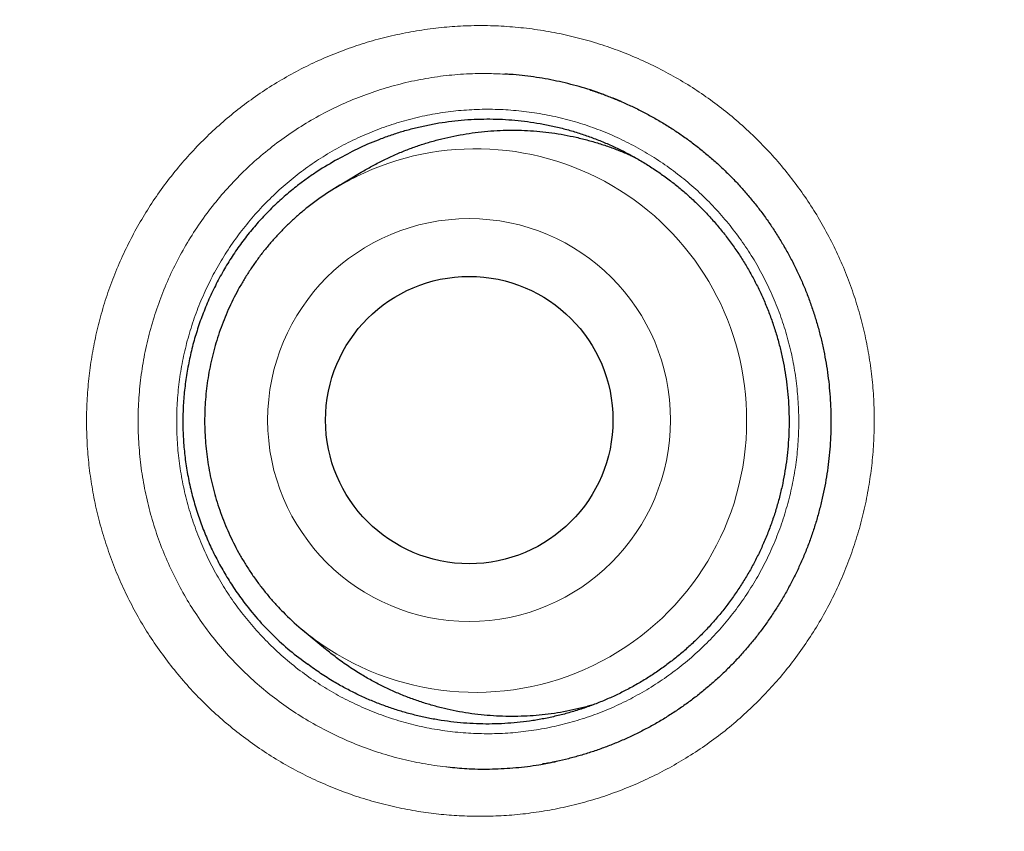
# Model space of a CAD drawing. Header units: millimetres. Extents: x 8 to 315, y 12 to 486.
# Tile 193 of 532: x 157.27 to 161.46, y 467.3 to 470.75. Entities that reach past the tile are written whole.
import ezdxf

# ---------------------------------------------------------------- set-up
doc = ezdxf.new("R2010")
doc.units = ezdxf.units.MM

msp = doc.modelspace()

# ---------------------------------------------------------------- linework, layer by layer
at = {"color": 7, "linetype": 'Continuous', "lineweight": 30}
for p, q in [((159.764, 470.4309), (159.7622, 470.4316)), ((159.8275, 470.4055), (159.7941, 470.4194)), ((158.7206, 470.1037), (158.6123, 470.038)), ((158.4711, 468.1544), (158.5685, 468.0733))]:
    msp.add_line(p, q, dxfattribs=at)
at = {"color": 252, "linetype": 'Continuous', "lineweight": 0}
msp.add_line((159.5367, 467.5919), (159.573, 467.599), dxfattribs=at)
for centre, radius in [((170.9569, 468.1658), 16.6978), ((170.9569, 468.1658), 15.9984), ((159.1803, 469.0486), 0.8579)]:
    msp.add_circle(centre, radius, dxfattribs=at)
at = {"color": 7, "linetype": 'Continuous', "lineweight": 30}
for centre, radius in [((170.9569, 468.1658), 16.1738), ((159.1809, 469.0485), 0.6121)]:
    msp.add_circle(centre, radius, dxfattribs=at)
at = {"color": 252, "linetype": 'Continuous', "lineweight": 0}
for centre, radius, start, end in [((159.2085, 469.0506), 1.1536, 359.7826, 116.1069), ((159.2078, 469.0428), 1.1543, 235.2447, 0.1723)]:
    msp.add_arc(centre, radius, start, end, dxfattribs=at)
at = {"color": 7, "linetype": 'Continuous', "lineweight": 30}
for centre, start, end in [((159.2104, 469.0511), 116.2032, 126.8549), ((159.2097, 469.0412), 224.5904, 235.1204)]:
    msp.add_arc(centre, 1.154, start, end, dxfattribs=at)
for points, knots in [([(170.9569, 486.0181), (170.9166, 486.0181), (170.8156, 486.0181), (170.6541, 486.0159), (170.4724, 486.012), (170.2907, 486.006), (170.1087, 485.9982), (169.9265, 485.9886), (169.7445, 485.977), (169.5625, 485.9636), (169.3806, 485.9483), (169.1987, 485.9312), (169.0169, 485.9121), (168.8351, 485.8912), (168.6533, 485.8684), (168.4715, 485.8437), (168.2898, 485.8171), (168.1083, 485.7887), (167.9271, 485.7584), (167.7464, 485.7263), (167.566, 485.6923), (167.386, 485.6565), (167.2064, 485.6189), (167.0271, 485.5794), (166.8483, 485.5381), (166.6698, 485.4949), (166.4916, 485.4499), (166.3139, 485.403), (166.1369, 485.3544), (165.9605, 485.304), (165.7847, 485.2518), (165.6094, 485.1978), (165.4349, 485.1422), (165.2614, 485.0848), (165.0886, 485.0257), (164.9165, 484.9649), (164.745, 484.9023), (164.5742, 484.838), (164.4042, 484.7719), (164.2349, 484.7041), (164.066, 484.6345), (163.8975, 484.5631), (163.7298, 484.4899), (163.563, 484.415), (163.3971, 484.3385), (163.232, 484.2603), (163.0678, 484.1805), (162.9045, 484.099), (162.7421, 484.0158), (162.5805, 483.931), (162.4197, 483.8444), (162.2598, 483.7562), (162.1007, 483.6664), (161.9425, 483.5748), (161.785, 483.4815), (161.6284, 483.3865), (161.4726, 483.2898), (161.3175, 483.1914), (161.1633, 483.0913), (161.0098, 482.9895), (160.8572, 482.8859), (160.7052, 482.7805), (160.5543, 482.6736), (160.4046, 482.5652), (160.2563, 482.4556), (160.1094, 482.3446), (159.964, 482.2324), (159.8198, 482.1188), (159.6771, 482.0039), (159.5356, 481.8877), (159.3955, 481.7702), (159.2567, 481.6513), (159.1193, 481.531), (158.9831, 481.4094), (158.8483, 481.2865), (158.7147, 481.1622), (158.5825, 481.0366), (158.4516, 480.9096), (158.3219, 480.7813), (158.1935, 480.6515), (158.0664, 480.5205), (157.9406, 480.388), (157.8161, 480.2541), (157.6929, 480.1189), (157.5709, 479.9823), (157.4501, 479.8443), (157.3308, 479.705), (157.2129, 479.5644), (157.0964, 479.4227), (156.9813, 479.2796), (156.8675, 479.1353), (156.7552, 478.9897), (156.6443, 478.8429), (156.5348, 478.6949), (156.4269, 478.5458), (156.3205, 478.3957), (156.2157, 478.2445), (156.1125, 478.0923), (156.0109, 477.9391), (155.9108, 477.7848), (155.8122, 477.6295), (155.7153, 477.4733), (155.6201, 477.3161), (155.5265, 477.1581), (155.4346, 476.9992), (155.3442, 476.8393), (155.2555, 476.6785), (155.1685, 476.5167), (155.083, 476.3541), (154.9994, 476.1908), (154.9176, 476.0269), (154.8376, 475.8624), (154.7593, 475.6971), (154.6826, 475.5309), (154.6076, 475.3639), (154.5343, 475.1962), (154.4628, 475.0279), (154.3931, 474.8589), (154.3253, 474.6895), (154.2592, 474.5196), (154.1951, 474.3494), (154.1326, 474.1783), (154.0717, 474.0061), (154.0124, 473.8329), (153.9549, 473.6591), (153.8992, 473.4847), (153.8452, 473.3097), (153.793, 473.134), (153.7426, 472.9577), (153.6939, 472.7808), (153.647, 472.6031), (153.6019, 472.4249), (153.5585, 472.2459), (153.517, 472.0664), (153.4772, 471.8864), (153.4393, 471.7061), (153.4033, 471.5255), (153.3691, 471.3446), (153.3368, 471.1634), (153.3063, 470.9819), (153.2777, 470.8), (153.2509, 470.6178), (153.226, 470.4352), (153.2029, 470.2523), (153.1817, 470.0694), (153.1625, 469.8865), (153.1451, 469.7037), (153.1296, 469.5208), (153.1159, 469.3378), (153.1042, 469.1547), (153.0943, 468.9716), (153.0863, 468.7886), (153.0801, 468.6056), (153.0759, 468.4227), (153.0735, 468.2399), (153.073, 468.0573), (153.0744, 467.8746), (153.0777, 467.6919), (153.0828, 467.509), (153.0898, 467.3262), (153.0987, 467.1434), (153.1094, 466.9606), (153.1221, 466.7778), (153.1366, 466.595), (153.153, 466.4121), (153.1713, 466.2293), (153.1915, 466.0464), (153.2135, 465.8635), (153.2374, 465.6808), (153.2632, 465.4983), (153.2909, 465.316), (153.3204, 465.134), (153.3518, 464.9522), (153.3851, 464.7708), (153.4202, 464.5896), (153.4571, 464.4088), (153.4959, 464.2284), (153.5366, 464.0484), (153.579, 463.8689), (153.6233, 463.6898), (153.6694, 463.5111), (153.7173, 463.3329), (153.7669, 463.1555), (153.8183, 462.9788), (153.8714, 462.8029), (153.9262, 462.6277), (153.9828, 462.4533), (154.0411, 462.2796), (154.1011, 462.1066), (154.1629, 461.9343), (154.2265, 461.7627), (154.2917, 461.5919), (154.3588, 461.4217), (154.4275, 461.2521), (154.4981, 461.0833), (154.5703, 460.9151), (154.6444, 460.7476), (154.7202, 460.5807), (154.7977, 460.4145), (154.8771, 460.2489), (154.9582, 460.0839), (155.0411, 459.9196), (155.1257, 459.756), (155.2121, 459.5931), (155.3001, 459.4312), (155.3898, 459.2701), (155.4812, 459.1098), (155.5742, 458.9504), (155.6689, 458.7919), (155.7653, 458.6344), (155.8632, 458.4777), (155.9629, 458.3219), (156.064, 458.1673), (156.1665, 458.0139), (156.2706, 457.8617), (156.3762, 457.7104), (156.4835, 457.5601), (156.5922, 457.411), (156.7023, 457.2631), (156.8139, 457.1163), (156.927, 456.9708), (157.0415, 456.8264), (157.1576, 456.6831), (157.275, 456.541), (157.394, 456.4001), (157.5144, 456.2604), (157.6361, 456.122), (157.7591, 455.985), (157.8834, 455.8494), (158.009, 455.7152), (158.1359, 455.5823), (158.2641, 455.4507), (158.3937, 455.3205), (158.5246, 455.1916), (158.6568, 455.0641), (158.7903, 454.9378), (158.9252, 454.8129), (159.0614, 454.6892), (159.1991, 454.5669), (159.3381, 454.4458), (159.4785, 454.326), (159.6202, 454.2076), (159.7631, 454.0906), (159.9071, 453.9752), (160.0524, 453.8611), (160.1989, 453.7484), (160.3466, 453.6372), (160.4953, 453.5276), (160.6452, 453.4195), (160.7844, 453.3209), (160.8743, 453.259), (160.9135, 453.232)], [0, 0, 0, 0, 0.002649, 0.006643, 0.010624, 0.014606, 0.018606, 0.022605, 0.026606, 0.030607, 0.03461, 0.038616, 0.042625, 0.046637, 0.050654, 0.054676, 0.058704, 0.062735, 0.066763, 0.070789, 0.074814, 0.078838, 0.082862, 0.086886, 0.090912, 0.094939, 0.098968, 0.103001, 0.107027, 0.111045, 0.115069, 0.119093, 0.12311, 0.127115, 0.131115, 0.135122, 0.139126, 0.143127, 0.147126, 0.151124, 0.155128, 0.159145, 0.163158, 0.167167, 0.171174, 0.175178, 0.179181, 0.183183, 0.187185, 0.191188, 0.195191, 0.199195, 0.203202, 0.207211, 0.211224, 0.21524, 0.219262, 0.223288, 0.22732, 0.231359, 0.235404, 0.239458, 0.243519, 0.247575, 0.251617, 0.255652, 0.259681, 0.263704, 0.267723, 0.271737, 0.275747, 0.279755, 0.283759, 0.287762, 0.291763, 0.295763, 0.299762, 0.303762, 0.307763, 0.311764, 0.315768, 0.319774, 0.323782, 0.327794, 0.33181, 0.335831, 0.339859, 0.343877, 0.3479, 0.351927, 0.355957, 0.35999, 0.364025, 0.368061, 0.372097, 0.376132, 0.380167, 0.384199, 0.388228, 0.392265, 0.396298, 0.400329, 0.404357, 0.408385, 0.412411, 0.416438, 0.420464, 0.424492, 0.428521, 0.432553, 0.436561, 0.440571, 0.444583, 0.448597, 0.452611, 0.456625, 0.460636, 0.464644, 0.468647, 0.472644, 0.476633, 0.480616, 0.48463, 0.488644, 0.492658, 0.496673, 0.500689, 0.504708, 0.508729, 0.512753, 0.516781, 0.520813, 0.524851, 0.528894, 0.532937, 0.536976, 0.541014, 0.545051, 0.549087, 0.553124, 0.557161, 0.561199, 0.56524, 0.569282, 0.573325, 0.577353, 0.581379, 0.585405, 0.589429, 0.593452, 0.597473, 0.601491, 0.605507, 0.609519, 0.613527, 0.617531, 0.621533, 0.625544, 0.629555, 0.633567, 0.63758, 0.641596, 0.645613, 0.649635, 0.65366, 0.657689, 0.661724, 0.665765, 0.669806, 0.673847, 0.67789, 0.681933, 0.685978, 0.690024, 0.694071, 0.698117, 0.702164, 0.706211, 0.710257, 0.714296, 0.71835, 0.722396, 0.726436, 0.730471, 0.7345, 0.738525, 0.742546, 0.746563, 0.750578, 0.754592, 0.758603, 0.762614, 0.766625, 0.770637, 0.774649, 0.778663, 0.782679, 0.786697, 0.79072, 0.794746, 0.798777, 0.802813, 0.806856, 0.810896, 0.814937, 0.81898, 0.823025, 0.827074, 0.831126, 0.835169, 0.839223, 0.84328, 0.847335, 0.851379, 0.855416, 0.859468, 0.863516, 0.867562, 0.871606, 0.875649, 0.87969, 0.883732, 0.887774, 0.891817, 0.895861, 0.899908, 0.903949, 0.907986, 0.912019, 0.91605, 0.92008, 0.924108, 0.928135, 0.932163, 0.936191, 0.94022, 0.944251, 0.948285, 0.952326, 0.956369, 0.960415, 0.964463, 0.968515, 0.972563, 0.97661, 0.980664, 0.984722, 0.988775, 0.992818, 0.996874, 1, 1, 1, 1]), ([(187.4364, 468.1658), (187.4357, 468.2786), (187.4344, 468.5041), (187.4235, 468.8422), (187.4063, 469.18), (187.382, 469.5174), (187.3508, 469.8542), (187.3134, 470.1839), (187.2703, 470.5064), (187.222, 470.8216), (187.1675, 471.1359), (187.107, 471.449), (187.0405, 471.7609), (186.9679, 472.0715), (186.8893, 472.3806), (186.8048, 472.6881), (186.7143, 472.9939), (186.6185, 473.2962), (186.5175, 473.5947), (186.4115, 473.8894), (186.3, 474.1821), (186.1797, 474.4804), (186.0503, 474.7839), (185.9113, 475.0922), (185.766, 475.3977), (185.6145, 475.7001), (185.4568, 475.9994), (185.2961, 476.2897), (185.1328, 476.5711), (184.9675, 476.8439), (184.797, 477.1134), (184.6212, 477.3795), (184.4404, 477.6422), (184.2545, 477.9014), (184.0636, 478.1569), (183.8678, 478.4086), (183.6672, 478.6565), (183.463, 478.8991), (183.2555, 479.1362), (183.0448, 479.368), (182.8297, 479.5957), (182.6045, 479.8252), (182.3688, 480.0561), (182.1224, 480.2878), (181.8712, 480.5144), (181.6155, 480.7358), (181.3553, 480.952), (181.0957, 481.1587), (180.8372, 481.3562), (180.5801, 481.545), (180.3194, 481.7287), (180.0552, 481.9073), (179.7876, 482.0808), (179.5166, 482.2491), (179.2425, 482.4121), (178.9653, 482.5697), (178.6851, 482.722), (178.4036, 482.868), (178.1211, 483.0076), (177.8378, 483.1411), (177.5519, 483.2692), (177.256, 483.3951), (176.9499, 483.5182), (176.6336, 483.638), (176.3148, 483.7512), (175.9938, 483.8579), (175.6707, 483.958), (175.3518, 484.0496), (175.0373, 484.1332), (174.7276, 484.2092), (174.4164, 484.2791), (174.104, 484.3431), (173.7903, 484.4009), (173.4756, 484.4527), (173.16, 484.4984), (172.8435, 484.538), (172.5264, 484.5714), (172.2105, 484.5986), (171.8961, 484.6195), (171.5832, 484.6344), (171.2701, 484.6433), (170.9485, 484.6464), (170.6186, 484.643), (170.2805, 484.6326), (169.9427, 484.6152), (169.6053, 484.591), (169.2685, 484.5598), (168.9388, 484.5224), (168.6163, 484.4793), (168.301, 484.431), (167.9868, 484.3765), (167.6736, 484.316), (167.3617, 484.2494), (167.0512, 484.1769), (166.7421, 484.0983), (166.4346, 484.0137), (166.1287, 483.9233), (165.8265, 483.8275), (165.528, 483.7265), (165.2332, 483.6205), (164.9406, 483.5089), (164.6423, 483.3887), (164.3388, 483.2593), (164.0304, 483.1203), (163.725, 482.975), (163.4226, 482.8235), (163.1233, 482.6657), (162.833, 482.505), (162.5515, 482.3418), (162.2788, 482.1765), (162.0093, 482.006), (161.7432, 481.8302), (161.4805, 481.6494), (161.2213, 481.4635), (160.9658, 481.2726), (160.7141, 481.0768), (160.4661, 480.8762), (160.2236, 480.672), (159.9864, 480.4645), (159.7547, 480.2538), (159.527, 480.0387), (159.2974, 479.8135), (159.0665, 479.5778), (158.8348, 479.3313), (158.6082, 479.0802), (158.3868, 478.8245), (158.1707, 478.5642), (157.964, 478.3047), (157.7664, 478.0462), (157.5777, 477.7891), (157.394, 477.5284), (157.2154, 477.2641), (157.0419, 476.9965), (156.8736, 476.7256), (156.7106, 476.4515), (156.5529, 476.1743), (156.4007, 475.894), (156.2547, 475.6126), (156.115, 475.3301), (155.9815, 475.0467), (155.8535, 474.7609), (155.7276, 474.465), (155.6045, 474.1589), (155.4847, 473.8425), (155.3715, 473.5238), (155.2648, 473.2028), (155.1647, 472.8797), (155.0731, 472.5608), (154.9895, 472.2463), (154.9135, 471.9366), (154.8435, 471.6254), (154.7796, 471.3129), (154.7217, 470.9993), (154.6699, 470.6846), (154.6242, 470.369), (154.5847, 470.0525), (154.5512, 469.7353), (154.5241, 469.4195), (154.5031, 469.105), (154.4883, 468.7921), (154.4793, 468.479), (154.4763, 468.1575), (154.4797, 467.8276), (154.4901, 467.4895), (154.5074, 467.1517), (154.5317, 466.8143), (154.5629, 466.4775), (154.6003, 466.1478), (154.6434, 465.8252), (154.6917, 465.51), (154.7462, 465.1958), (154.8067, 464.8826), (154.8732, 464.5707), (154.9458, 464.2601), (155.0244, 463.951), (155.1089, 463.6435), (155.1994, 463.3377), (155.2952, 463.0355), (155.3962, 462.737), (155.5022, 462.4422), (155.6137, 462.1495), (155.734, 461.8513), (155.8634, 461.5478), (156.0024, 461.2394), (156.1477, 460.9339), (156.2992, 460.6315), (156.4569, 460.3323), (156.6176, 460.042), (156.7809, 459.7605), (156.9462, 459.4878), (157.1167, 459.2183), (157.2925, 458.9521), (157.4733, 458.6894), (157.6592, 458.4303), (157.8501, 458.1748), (158.0459, 457.923), (158.2465, 457.6751), (158.4507, 457.4326), (158.6582, 457.1954), (158.8689, 456.9637), (159.084, 456.7359), (159.3092, 456.5064), (159.5449, 456.2755), (159.7913, 456.0438), (160.0425, 455.8172), (160.2982, 455.5958), (160.5584, 455.3797), (160.818, 455.173), (161.0765, 454.9754), (161.3336, 454.7867), (161.5943, 454.603), (161.8585, 454.4243), (162.1261, 454.2509), (162.3971, 454.0826), (162.6712, 453.9196), (162.9484, 453.7619), (163.2287, 453.6096), (163.5101, 453.4637), (163.7926, 453.324), (164.0759, 453.1905), (164.3618, 453.0624), (164.6577, 452.9366), (164.9638, 452.8134), (165.2802, 452.6937), (165.5989, 452.5804), (165.9199, 452.4738), (166.243, 452.3737), (166.5619, 452.282), (166.8764, 452.1984), (167.1861, 452.1225), (167.4973, 452.0525), (167.8097, 451.9886), (168.1234, 451.9307), (168.4381, 451.8789), (168.7537, 451.8332), (169.0702, 451.7936), (169.3873, 451.7602), (169.7032, 451.7331), (170.0176, 451.7121), (170.3305, 451.6972), (170.6436, 451.6883), (170.9652, 451.6852), (171.2951, 451.6886), (171.6332, 451.699), (171.971, 451.7164), (172.3084, 451.7407), (172.6452, 451.7719), (172.9749, 451.8093), (173.2974, 451.8523), (173.6127, 451.9007), (173.9269, 451.9551), (174.2401, 452.0156), (174.552, 452.0822), (174.8625, 452.1548), (175.1716, 452.2334), (175.4791, 452.3179), (175.785, 452.4084), (176.0872, 452.5042), (176.3857, 452.6052), (176.6805, 452.7111), (176.9731, 452.8227), (177.2714, 452.943), (177.5749, 453.0723), (177.8833, 453.2113), (178.1887, 453.3566), (178.4912, 453.5082), (178.7904, 453.6659), (179.0807, 453.8266), (179.3622, 453.9898), (179.6349, 454.1551), (179.9044, 454.3257), (180.1706, 454.5014), (180.4332, 454.6823), (180.6924, 454.8682), (180.9479, 455.0591), (181.1996, 455.2549), (181.4476, 455.4555), (181.6901, 455.6596), (181.9273, 455.8672), (182.159, 456.0779), (182.3867, 456.293), (182.6163, 456.5182), (182.8472, 456.7539), (183.0789, 457.0003), (183.3055, 457.2514), (183.5269, 457.5072), (183.743, 457.7674), (183.9497, 458.027), (184.1473, 458.2855), (184.336, 458.5426), (184.5197, 458.8033), (184.6983, 459.0675), (184.8718, 459.3351), (185.0401, 459.606), (185.2031, 459.8802), (185.3608, 460.1574), (185.513, 460.4376), (185.659, 460.7191), (185.7987, 461.0015), (185.9322, 461.2849), (186.0602, 461.5708), (186.1861, 461.8667), (186.3092, 462.1728), (186.429, 462.4891), (186.5422, 462.8079), (186.6489, 463.1289), (186.749, 463.452), (186.8406, 463.7709), (186.9242, 464.0853), (187.0002, 464.3951), (187.0702, 464.7062), (187.1341, 465.0187), (187.192, 465.3323), (187.2438, 465.647), (187.2895, 465.9627), (187.329, 466.2791), (187.3625, 466.5963), (187.3896, 466.9122), (187.4106, 467.2266), (187.4254, 467.5395), (187.4346, 467.8526), (187.4358, 468.0614), (187.4364, 468.1658)], [0, 0, 0, 0, 0.003267, 0.006533, 0.0098, 0.013067, 0.016333, 0.0196, 0.02268, 0.02576, 0.02884, 0.03192, 0.035, 0.03808, 0.04116, 0.04424, 0.04732, 0.0504, 0.053425, 0.05645, 0.059475, 0.0625, 0.065767, 0.069033, 0.0723, 0.075567, 0.078833, 0.0821, 0.08518, 0.08826, 0.09134, 0.09442, 0.0975, 0.10058, 0.10366, 0.10674, 0.10982, 0.1129, 0.115925, 0.11895, 0.121975, 0.125, 0.128267, 0.131533, 0.1348, 0.138067, 0.141333, 0.1446, 0.14768, 0.15076, 0.15384, 0.15692, 0.16, 0.16308, 0.16616, 0.16924, 0.17232, 0.1754, 0.178425, 0.18145, 0.184475, 0.1875, 0.190767, 0.194033, 0.1973, 0.200567, 0.203833, 0.2071, 0.21018, 0.21326, 0.21634, 0.21942, 0.2225, 0.22558, 0.22866, 0.23174, 0.23482, 0.2379, 0.240925, 0.24395, 0.246975, 0.25, 0.253267, 0.256533, 0.2598, 0.263067, 0.266333, 0.2696, 0.27268, 0.27576, 0.27884, 0.28192, 0.285, 0.28808, 0.29116, 0.29424, 0.29732, 0.3004, 0.303425, 0.30645, 0.309475, 0.3125, 0.315767, 0.319033, 0.3223, 0.325567, 0.328833, 0.3321, 0.33518, 0.33826, 0.34134, 0.34442, 0.3475, 0.35058, 0.35366, 0.35674, 0.35982, 0.3629, 0.365925, 0.36895, 0.371975, 0.375, 0.378267, 0.381533, 0.3848, 0.388067, 0.391333, 0.3946, 0.39768, 0.40076, 0.40384, 0.40692, 0.41, 0.41308, 0.41616, 0.41924, 0.42232, 0.4254, 0.428425, 0.43145, 0.434475, 0.4375, 0.440767, 0.444033, 0.4473, 0.450567, 0.453833, 0.4571, 0.46018, 0.46326, 0.46634, 0.46942, 0.4725, 0.47558, 0.47866, 0.48174, 0.48482, 0.4879, 0.490925, 0.49395, 0.496975, 0.5, 0.503267, 0.506533, 0.5098, 0.513067, 0.516333, 0.5196, 0.52268, 0.52576, 0.52884, 0.53192, 0.535, 0.53808, 0.54116, 0.54424, 0.54732, 0.5504, 0.553425, 0.55645, 0.559475, 0.5625, 0.565767, 0.569033, 0.5723, 0.575567, 0.578833, 0.5821, 0.58518, 0.58826, 0.59134, 0.59442, 0.5975, 0.60058, 0.60366, 0.60674, 0.60982, 0.6129, 0.615925, 0.61895, 0.621975, 0.625, 0.628267, 0.631533, 0.6348, 0.638067, 0.641333, 0.6446, 0.64768, 0.65076, 0.65384, 0.65692, 0.66, 0.66308, 0.66616, 0.66924, 0.67232, 0.6754, 0.678425, 0.68145, 0.684475, 0.6875, 0.690767, 0.694033, 0.6973, 0.700567, 0.703833, 0.7071, 0.71018, 0.71326, 0.71634, 0.71942, 0.7225, 0.72558, 0.72866, 0.73174, 0.73482, 0.7379, 0.740925, 0.74395, 0.746975, 0.75, 0.753267, 0.756533, 0.7598, 0.763067, 0.766333, 0.7696, 0.77268, 0.77576, 0.77884, 0.78192, 0.785, 0.78808, 0.79116, 0.79424, 0.79732, 0.8004, 0.803425, 0.80645, 0.809475, 0.8125, 0.815767, 0.819033, 0.8223, 0.825567, 0.828833, 0.8321, 0.83518, 0.83826, 0.84134, 0.84442, 0.8475, 0.85058, 0.85366, 0.85674, 0.85982, 0.8629, 0.865925, 0.86895, 0.871975, 0.875, 0.878267, 0.881533, 0.8848, 0.888067, 0.891333, 0.8946, 0.89768, 0.90076, 0.90384, 0.90692, 0.91, 0.91308, 0.91616, 0.91924, 0.92232, 0.9254, 0.928425, 0.93145, 0.934475, 0.9375, 0.940767, 0.944033, 0.9473, 0.950567, 0.953833, 0.9571, 0.96018, 0.96326, 0.96634, 0.96942, 0.9725, 0.97558, 0.97866, 0.98174, 0.98482, 0.9879, 0.990925, 0.99395, 0.996975, 1, 1, 1, 1]), ([(159.7618, 470.4313), (159.756, 470.4336), (159.7193, 470.4484), (159.6496, 470.4695), (159.5532, 470.4942), (159.4552, 470.5109), (159.3813, 470.5201), (159.3401, 470.5215), (159.332, 470.5218)], [0, 0, 0, 0, 0.042997, 0.26899, 0.494213, 0.719437, 0.94543, 1, 1, 1, 1]), ([(159.6949, 470.4551), (159.6969, 470.4545), (159.7157, 470.4488), (159.7498, 470.4366), (159.7852, 470.4231), (159.804, 470.4154), (159.8074, 470.414)], [0, 0, 0, 0, 0.052688, 0.4913, 0.906824, 1, 1, 1, 1]), ([(159.8074, 470.414), (159.8154, 470.4107), (159.8396, 470.4006), (159.8792, 470.3825), (159.9261, 470.3591), (159.972, 470.3342), (160.0171, 470.3075), (160.0614, 470.2792), (160.1046, 470.2493), (160.1468, 470.2178), (160.188, 470.1848), (160.2279, 470.1504), (160.2665, 470.1146), (160.3037, 470.0776), (160.3395, 470.0393), (160.3739, 469.9998), (160.4069, 469.9591), (160.4386, 469.9171), (160.4687, 469.8739), (160.4974, 469.8297), (160.5244, 469.7844), (160.5498, 469.7382), (160.5737, 469.691), (160.5957, 469.6432), (160.616, 469.595), (160.6344, 469.5461), (160.6512, 469.4965), (160.6662, 469.446), (160.6795, 469.3949), (160.6911, 469.3432), (160.7008, 469.291), (160.7087, 469.2386), (160.7147, 469.186), (160.7189, 469.1335), (160.7211, 469.081), (160.7215, 469.0288), (160.72, 468.9766), (160.7166, 468.9243), (160.7114, 468.8719), (160.7043, 468.8195), (160.6953, 468.7672), (160.6845, 468.7153), (160.6719, 468.6637), (160.6575, 468.6128), (160.6414, 468.5626), (160.6236, 468.5132), (160.604, 468.4647), (160.5827, 468.4167), (160.5597, 468.3694), (160.5348, 468.3227), (160.5084, 468.277), (160.4805, 468.2324), (160.4511, 468.189), (160.4202, 468.1466), (160.3878, 468.1053), (160.3539, 468.0652), (160.3185, 468.0262), (160.2817, 467.9885), (160.2437, 467.9521), (160.2044, 467.9172), (160.1638, 467.8836), (160.1221, 467.8514), (160.0794, 467.8209), (160.0357, 467.792), (159.991, 467.7646), (159.9453, 467.7388), (159.8986, 467.7146), (159.851, 467.6921), (159.8026, 467.6712), (159.7535, 467.6521), (159.7039, 467.6348), (159.6538, 467.6194), (159.6032, 467.6057), (159.5521, 467.5939), (159.5149, 467.5863), (159.4946, 467.5831), (159.4915, 467.5827)], [0, 0, 0, 0, 0.006833, 0.020598, 0.034311, 0.048015, 0.061737, 0.075501, 0.089311, 0.103079, 0.116903, 0.130746, 0.144543, 0.158259, 0.171937, 0.185675, 0.199402, 0.213147, 0.226931, 0.240743, 0.25449, 0.268299, 0.282136, 0.295914, 0.309567, 0.323184, 0.33686, 0.350611, 0.364418, 0.378262, 0.392123, 0.405977, 0.419801, 0.433573, 0.447275, 0.460896, 0.474509, 0.488183, 0.501934, 0.515743, 0.529591, 0.543456, 0.557316, 0.571144, 0.584922, 0.598628, 0.612258, 0.625936, 0.639706, 0.653543, 0.667376, 0.681117, 0.694765, 0.708485, 0.722223, 0.735963, 0.749729, 0.763531, 0.777295, 0.791047, 0.804857, 0.818669, 0.832406, 0.846076, 0.859825, 0.873595, 0.887365, 0.901161, 0.915002, 0.92881, 0.942571, 0.956321, 0.970067, 0.983811, 0.997559, 1, 1, 1, 1]), ([(158.6212, 470.16), (158.6491, 470.1753), (158.7052, 470.206), (158.7803, 470.2383), (158.8436, 470.2617), (158.8944, 470.278), (158.9459, 470.2922), (158.9985, 470.3044), (159.0519, 470.3144), (159.1062, 470.3222), (159.1609, 470.3276), (159.2153, 470.3307), (159.2691, 470.3314), (159.3224, 470.33), (159.3757, 470.3263), (159.4293, 470.3203), (159.483, 470.312), (159.5367, 470.3013), (159.5902, 470.2882), (159.6425, 470.273), (159.6935, 470.2559), (159.7433, 470.2368), (159.7923, 470.2156), (159.8409, 470.1921), (159.8888, 470.1664), (159.9361, 470.1384), (159.9822, 470.1084), (160.0265, 470.0767), (160.069, 470.0435), (160.1096, 470.0089), (160.1489, 469.9726), (160.187, 469.9343), (160.2238, 469.8941), (160.2591, 469.852), (160.2927, 469.8083), (160.3241, 469.7637), (160.3532, 469.7182), (160.3802, 469.6721), (160.4053, 469.6248), (160.4286, 469.576), (160.45, 469.5258), (160.4695, 469.4744), (160.4867, 469.422), (160.5016, 469.3694), (160.5141, 469.3168), (160.5244, 469.2643), (160.5324, 469.2113), (160.5384, 469.1575), (160.542, 469.103), (160.5434, 469.048), (160.5424, 468.9928), (160.5391, 468.9382), (160.5336, 468.8844), (160.526, 468.8315), (160.5161, 468.7788), (160.5039, 468.726), (160.4895, 468.6734), (160.4726, 468.621), (160.4535, 468.5692), (160.4324, 468.5188), (160.4095, 468.4699), (160.3848, 468.4224), (160.3581, 468.376), (160.3292, 468.3302), (160.2982, 468.2854), (160.2651, 468.2415), (160.23, 468.199), (160.1934, 468.1584), (160.1557, 468.1199), (160.1167, 468.0833), (160.0762, 468.0483), (160.0339, 468.0147), (159.9899, 467.9827), (159.9441, 467.9523), (159.897, 467.9239), (159.8492, 467.8977), (159.8008, 467.8739), (159.7521, 467.8523), (159.7023, 467.8327), (159.6513, 467.8151), (159.5992, 467.7995), (159.5461, 467.786), (159.4922, 467.7748), (159.4384, 467.766), (159.385, 467.7596), (159.3319, 467.7555), (159.2785, 467.7535), (159.2245, 467.7538), (159.1703, 467.7564), (159.1157, 467.7614), (159.0612, 467.7687), (159.0075, 467.7783), (158.955, 467.79), (158.9035, 467.8037), (158.8525, 467.8196), (158.8017, 467.8378), (158.7514, 467.8583), (158.7015, 467.8812), (158.6525, 467.9062), (158.6011, 467.9353), (158.5477, 467.9688), (158.5115, 467.995), (158.4934, 468.008)], [0, 0, 0, 0, 0.017296, 0.0346887, 0.0443178, 0.053947, 0.063643, 0.073339, 0.083246, 0.093153, 0.1031328, 0.1131127, 0.1227419, 0.132371, 0.142067, 0.151763, 0.16167, 0.171577, 0.1815569, 0.1915367, 0.2011659, 0.210795, 0.220491, 0.230187, 0.240094, 0.250001, 0.2599809, 0.2699608, 0.2795899, 0.289219, 0.298915, 0.3086111, 0.318518, 0.328425, 0.3384049, 0.3483848, 0.3580139, 0.367643, 0.3773391, 0.3870351, 0.3969421, 0.406849, 0.4168289, 0.4268088, 0.4364379, 0.446067, 0.4557631, 0.4654591, 0.4753661, 0.485273, 0.4952529, 0.5052328, 0.5148619, 0.5244911, 0.5341871, 0.5438831, 0.5537901, 0.563697, 0.5736769, 0.5836568, 0.5932859, 0.6029151, 0.6126111, 0.6223071, 0.6322141, 0.642121, 0.6521009, 0.6620808, 0.6717099, 0.6813391, 0.6910351, 0.7007311, 0.7106381, 0.7205451, 0.7305249, 0.7405048, 0.7501339, 0.7597631, 0.7694591, 0.7791551, 0.7890621, 0.7989691, 0.8089489, 0.8189288, 0.8285579, 0.8381871, 0.8478831, 0.8575791, 0.8674861, 0.8773931, 0.887373, 0.8973528, 0.906982, 0.9166111, 0.9263071, 0.9360031, 0.9459101, 0.9558171, 0.965797, 0.9757768, 0.987872, 1, 1, 1, 1]), ([(158.7207, 470.1036), (158.7225, 470.1047), (158.7392, 470.1152), (158.7718, 470.1333), (158.8188, 470.1578), (158.8671, 470.1801), (158.9159, 470.2002), (158.965, 470.218), (159.0144, 470.2336), (159.0646, 470.2472), (159.1158, 470.2588), (159.1674, 470.2682), (159.2198, 470.2755), (159.2727, 470.2805), (159.3254, 470.2832), (159.3776, 470.2837), (159.4293, 470.2821), (159.4812, 470.2782), (159.5333, 470.2722), (159.5851, 470.2639), (159.637, 470.2533), (159.6885, 470.2405), (159.7392, 470.2256), (159.7885, 470.2087), (159.8357, 470.1905), (159.8661, 470.1769), (159.8808, 470.1703)], [0, 0, 0, 0, 0.005361, 0.048885, 0.09241, 0.136529, 0.180729, 0.2233, 0.265944, 0.30916, 0.352375, 0.3959, 0.439425, 0.483544, 0.527744, 0.570315, 0.612959, 0.656175, 0.69939, 0.742915, 0.78644, 0.830558, 0.874759, 0.91733, 0.959974, 1, 1, 1, 1]), ([(158.6212, 470.16), (158.5916, 470.1429), (158.5472, 470.1173), (158.4908, 470.0784), (158.4458, 470.0449), (158.3989, 470.0064), (158.3505, 469.9623), (158.3042, 469.9156), (158.2593, 469.8651), (158.2163, 469.8109), (158.1756, 469.7531), (158.1378, 469.6926), (158.1031, 469.6293), (158.0718, 469.5636), (158.0444, 469.4968), (158.021, 469.4293), (158.0015, 469.3614), (157.9856, 469.2918), (157.9734, 469.2207), (157.9651, 469.1484), (157.961, 469.0762), (157.9611, 469.0044), (157.9652, 468.9331), (157.9736, 468.8615), (157.9862, 468.7897), (158.0032, 468.7181), (158.0239, 468.649), (158.0478, 468.5825), (158.0747, 468.5187), (158.1052, 468.456), (158.1393, 468.3944), (158.1771, 468.3342), (158.2229, 468.2693), (158.2784, 468.2009), (158.3449, 468.1309), (158.4162, 468.0657), (158.4677, 468.0272), (158.4934, 468.008)], [0, 0, 0, 0, 0.03988, 0.059951, 0.080022, 0.105437, 0.130852, 0.156546, 0.182241, 0.209733, 0.237248, 0.264742, 0.293052, 0.321384, 0.349695, 0.377177, 0.40468, 0.432163, 0.460424, 0.488708, 0.516968, 0.544705, 0.572465, 0.600201, 0.628805, 0.657434, 0.686039, 0.712941, 0.739862, 0.766764, 0.794387, 0.82203, 0.849651, 0.887185, 0.924831, 0.962473, 1, 1, 1, 1]), ([(158.5183, 469.9742), (158.5103, 469.9683), (158.4899, 469.9531), (158.4584, 469.9268), (158.4236, 469.8958), (158.3902, 469.8634), (158.358, 469.8297), (158.3273, 469.7946), (158.2979, 469.7584), (158.2701, 469.721), (158.2438, 469.6825), (158.219, 469.643), (158.1958, 469.6025), (158.1743, 469.5612), (158.1545, 469.5189), (158.1363, 469.476), (158.1199, 469.4323), (158.1053, 469.388), (158.0924, 469.3431), (158.0814, 469.2977), (158.0722, 469.252), (158.0649, 469.2059), (158.0593, 469.1596), (158.0557, 469.113), (158.0539, 469.0664), (158.054, 469.0197), (158.056, 468.9731), (158.0599, 468.9266), (158.0656, 468.8802), (158.0731, 468.8342), (158.0826, 468.7885), (158.0938, 468.7432), (158.1068, 468.6984), (158.1217, 468.6542), (158.1383, 468.6106), (158.1566, 468.5677), (158.1766, 468.5256), (158.1983, 468.4843), (158.2217, 468.4439), (158.2466, 468.4045), (158.2731, 468.3662), (158.3012, 468.329), (158.3307, 468.2929), (158.3595, 468.2602), (158.3791, 468.2401), (158.3878, 468.2312)], [0, 0, 0, 0, 0.015042, 0.038592, 0.062142, 0.085694, 0.109246, 0.1328, 0.156355, 0.179911, 0.203468, 0.227026, 0.250585, 0.274145, 0.297706, 0.321268, 0.34483, 0.368393, 0.391957, 0.415522, 0.439087, 0.462652, 0.486218, 0.509784, 0.53335, 0.556916, 0.580483, 0.604049, 0.627614, 0.65118, 0.674745, 0.69831, 0.721874, 0.745438, 0.769, 0.792562, 0.816124, 0.839684, 0.863244, 0.886802, 0.910359, 0.933916, 0.957471, 0.981025, 1, 1, 1, 1]), ([(159.7087, 467.8356), (159.7012, 467.8334), (159.6769, 467.8261), (159.635, 467.816), (159.5829, 467.8053), (159.5308, 467.797), (159.479, 467.791), (159.4273, 467.7872), (159.3753, 467.7856), (159.3229, 467.7861), (159.2705, 467.7889), (159.2178, 467.7939), (159.1652, 467.8012), (159.1133, 467.8108), (159.0624, 467.8223), (159.0126, 467.8358), (158.9632, 467.8515), (158.9141, 467.8693), (158.8654, 467.8894), (158.8171, 467.9118), (158.7698, 467.9362), (158.72, 467.9647), (158.6683, 467.9977), (158.6165, 468.0344), (158.584, 468.0608), (158.5685, 468.0734)], [0, 0, 0, 0, 0.019253, 0.0626681, 0.1066759, 0.1507648, 0.1932286, 0.2357653, 0.2788723, 0.3219792, 0.3653943, 0.4088095, 0.4528172, 0.4969061, 0.5393699, 0.5819067, 0.6246649, 0.6674976, 0.7111845, 0.7549508, 0.7989585, 0.8430475, 0.896676, 0.9506019, 1, 1, 1, 1]), ([(159.0991, 467.5697), (159.1262, 467.5672), (159.1863, 467.5617), (159.2799, 467.5611), (159.3792, 467.567), (159.465, 467.5771), (159.5172, 467.5879), (159.5367, 467.5919)], [0, 0, 0, 0, 0.185628, 0.411387, 0.637146, 0.863676, 1, 1, 1, 1]), ([(159.5371, 467.5912), (159.54, 467.5917), (159.5438, 467.5923), (159.5476, 467.5932), (159.5484, 467.5934)], [0, 0, 0, 0, 0.770801, 1, 1, 1, 1])]:
    msp.add_open_spline(points, degree=3, knots=knots, dxfattribs=at)
at = {"color": 252, "linetype": 'Continuous', "lineweight": 0}
for points, knots in [([(170.9569, 485.7663), (170.8474, 485.7657), (170.6284, 485.7645), (170.3001, 485.7548), (169.972, 485.7395), (169.6442, 485.7178), (169.3158, 485.69), (168.987, 485.6559), (168.6577, 485.6155), (168.3291, 485.5689), (168.0016, 485.5162), (167.6741, 485.4572), (167.3469, 485.3918), (167.0199, 485.32), (166.6944, 485.2421), (166.3704, 485.158), (166.0388, 485.0652), (165.6998, 484.9631), (165.3539, 484.851), (165.0103, 484.7318), (164.6685, 484.6052), (164.3286, 484.4712), (163.9908, 484.3298), (163.6561, 484.1813), (163.3216, 484.0245), (162.9877, 483.8592), (162.6545, 483.6854), (162.325, 483.5044), (161.9995, 483.3166), (161.6758, 483.1205), (161.3541, 482.916), (161.0347, 482.7032), (160.7378, 482.496), (160.4628, 482.2959), (160.2088, 482.1039), (159.9583, 481.9075), (159.7109, 481.7063), (159.4669, 481.5002), (159.2261, 481.2894), (158.9892, 481.0742), (158.7431, 480.8424), (158.4886, 480.5928), (158.2268, 480.3249), (157.9707, 480.0513), (157.7205, 479.7723), (157.4763, 479.4882), (157.2565, 479.2212), (157.0598, 478.9729), (156.8847, 478.7442), (156.7133, 478.5128), (156.5305, 478.2574), (156.3376, 477.9772), (156.1362, 477.6713), (155.9412, 477.3613), (155.7522, 477.0467), (155.5693, 476.7275), (155.3927, 476.4037), (155.2229, 476.0764), (155.0604, 475.7466), (154.9053, 475.4145), (154.7576, 475.0801), (154.6168, 474.7428), (154.4829, 474.4018), (154.3558, 474.0573), (154.2357, 473.7093), (154.1229, 473.3589), (154.0165, 473.0034), (153.9168, 472.6426), (153.824, 472.2768), (153.739, 471.9091), (153.6618, 471.5397), (153.5979, 471.1977), (153.5452, 470.8835), (153.502, 470.5974), (153.4635, 470.3107), (153.4267, 469.9979), (153.3931, 469.659), (153.3645, 469.2938), (153.3434, 468.9281), (153.33, 468.5613), (153.3242, 468.1934), (153.3261, 467.8245), (153.3358, 467.4558), (153.3532, 467.0855), (153.3786, 466.7139), (153.412, 466.341), (153.4533, 465.9689), (153.4996, 465.6188), (153.5494, 465.2908), (153.6013, 464.9847), (153.6586, 464.6794), (153.7211, 464.3753), (153.7932, 464.0536), (153.8758, 463.7147), (153.9704, 463.359), (154.0723, 463.0053), (154.1818, 462.653), (154.2988, 462.3023), (154.4234, 461.9533), (154.5553, 461.6069), (154.6952, 461.2617), (154.8432, 460.9179), (154.9992, 460.5755), (155.1624, 460.2366), (155.3232, 459.9202), (155.4799, 459.6259), (155.6314, 459.3531), (155.7877, 459.0829), (155.9486, 458.8155), (156.124, 458.5354), (156.3146, 458.2433), (156.5216, 457.94), (156.7347, 457.6409), (156.9543, 457.3457), (157.1806, 457.0543), (157.4133, 456.767), (157.6519, 456.4846), (157.8975, 456.2059), (158.1501, 455.931), (158.4098, 455.6602), (158.6752, 455.3949), (158.9307, 455.1501), (159.1751, 454.9249), (159.4075, 454.7181), (159.6434, 454.5154), (159.8828, 454.3168), (160.1383, 454.1123), (160.4104, 453.9028), (160.6997, 453.6891), (160.9932, 453.4812), (161.2919, 453.2784), (161.5959, 453.081), (161.9049, 452.889), (162.2178, 452.7033), (162.535, 452.5236), (162.8566, 452.35), (163.1824, 452.1827), (163.5116, 452.0222), (163.8454, 451.8679), (164.1837, 451.7201), (164.5264, 451.5788), (164.872, 451.4448), (165.217, 451.3194), (165.5611, 451.2024), (165.9042, 451.0934), (166.2495, 450.9916), (166.5977, 450.8965), (166.9488, 450.8085), (167.3027, 450.7275), (167.6582, 450.6539), (168.0152, 450.5877), (168.3735, 450.5289), (168.7356, 450.4774), (169.1017, 450.4332), (169.4717, 450.3966), (169.8424, 450.368), (170.2137, 450.3477), (170.5852, 450.3349), (170.833, 450.3334), (170.9569, 450.3326)], [0, 0, 0, 0, 0.005917, 0.011836, 0.017755, 0.023674, 0.029591, 0.035568, 0.041546, 0.047525, 0.053503, 0.05948, 0.06551, 0.071542, 0.077574, 0.083606, 0.089636, 0.096187, 0.10274, 0.109293, 0.115845, 0.122442, 0.129041, 0.135639, 0.142237, 0.149007, 0.155779, 0.162552, 0.169324, 0.176094, 0.18301, 0.189927, 0.196843, 0.202578, 0.208315, 0.214051, 0.219786, 0.225551, 0.231317, 0.237083, 0.242848, 0.249596, 0.256347, 0.2631, 0.269852, 0.276604, 0.283352, 0.288541, 0.293731, 0.298921, 0.30411, 0.310708, 0.317307, 0.323906, 0.330503, 0.337147, 0.343791, 0.350436, 0.357079, 0.363664, 0.370251, 0.376837, 0.383422, 0.390054, 0.396687, 0.403319, 0.409951, 0.416748, 0.423548, 0.430349, 0.437149, 0.443947, 0.449159, 0.454371, 0.459584, 0.464796, 0.471395, 0.477995, 0.484595, 0.491194, 0.497839, 0.504485, 0.511131, 0.517776, 0.524521, 0.531267, 0.538014, 0.544758, 0.550353, 0.555948, 0.561544, 0.567139, 0.572733, 0.579364, 0.585996, 0.592628, 0.599259, 0.605935, 0.612614, 0.619292, 0.625969, 0.632746, 0.639526, 0.646305, 0.653083, 0.658705, 0.664329, 0.669953, 0.675576, 0.681198, 0.687814, 0.694431, 0.701048, 0.707664, 0.714324, 0.720986, 0.727648, 0.734309, 0.741068, 0.747829, 0.75459, 0.761349, 0.766953, 0.772558, 0.778163, 0.783768, 0.789372, 0.795852, 0.802333, 0.808814, 0.815293, 0.821848, 0.828404, 0.834959, 0.841514, 0.848112, 0.854712, 0.861312, 0.86791, 0.874588, 0.881267, 0.887946, 0.894624, 0.901109, 0.907595, 0.914082, 0.920567, 0.927106, 0.933647, 0.94019, 0.946733, 0.953274, 0.959812, 0.966508, 0.973206, 0.979906, 0.986606, 0.993305, 1, 1, 1, 1]), ([(159.8668, 470.6026), (159.8379, 470.614), (159.7802, 470.6367), (159.6915, 470.6646), (159.6006, 470.6881), (159.5076, 470.7065), (159.4128, 470.7197), (159.3183, 470.7275), (159.2244, 470.7298), (159.1315, 470.7269), (159.0379, 470.7188), (158.9441, 470.7053), (158.8502, 470.6862), (158.7585, 470.6621), (158.6691, 470.6331), (158.5824, 470.5995), (158.4967, 470.5608), (158.4126, 470.5168), (158.3303, 470.4677), (158.2517, 470.4144), (158.1769, 470.3574), (158.1061, 470.2968), (158.0381, 470.2318), (157.9731, 470.1624), (157.9117, 470.0887), (157.855, 470.0123), (157.8033, 469.9336), (157.7564, 469.853), (157.7136, 469.769), (157.6752, 469.682), (157.6415, 469.592), (157.6132, 469.5011), (157.5903, 469.4097), (157.5726, 469.318), (157.5599, 469.2246), (157.5524, 469.1297), (157.5502, 469.0336), (157.5535, 468.9385), (157.562, 468.8446), (157.5756, 468.7522), (157.5943, 468.6599), (157.6185, 468.5678), (157.6482, 468.4765), (157.6826, 468.3878), (157.7216, 468.3021), (157.7648, 468.2194), (157.813, 468.1385), (157.8662, 468.0597), (157.9243, 467.9834), (157.986, 467.9112), (158.0511, 467.8433), (158.1191, 467.7797), (158.1913, 467.7194), (158.2674, 467.6627), (158.3474, 467.61), (158.4295, 467.5624), (158.5133, 467.5199), (158.5985, 467.4826), (158.6864, 467.4496), (158.777, 467.4215), (158.8699, 467.3984), (158.9613, 467.381), (159.051, 467.3691), (159.1389, 467.3621), (159.2274, 467.3598), (159.3176, 467.3622), (159.409, 467.3696), (159.5011, 467.3823), (159.5933, 467.4002), (159.6852, 467.4236), (159.7765, 467.4524), (159.8652, 467.4861), (159.9511, 467.5244), (160.0338, 467.5669), (160.115, 467.6145), (160.194, 467.6671), (160.2707, 467.7246), (160.3433, 467.7859), (160.4117, 467.8505), (160.4758, 467.9182), (160.5367, 467.99), (160.5939, 468.0659), (160.6473, 468.1457), (160.6957, 468.2276), (160.7389, 468.3114), (160.7771, 468.3965), (160.8109, 468.4845), (160.8399, 468.5751), (160.864, 468.6681), (160.8826, 468.7615), (160.8958, 468.8548), (160.9038, 468.9479), (160.9067, 469.0421), (160.9042, 469.1373), (160.8963, 469.233), (160.8831, 469.3273), (160.8648, 469.4198), (160.8416, 469.5102), (160.8133, 469.6), (160.7796, 469.689), (160.7405, 469.7767), (160.697, 469.8612), (160.6492, 469.9424), (160.5976, 470.02), (160.5412, 470.0954), (160.4801, 470.1681), (160.4143, 470.2378), (160.3454, 470.3031), (160.2735, 470.3638), (160.1992, 470.4198), (160.1212, 470.4722), (160.0395, 470.5204), (159.9546, 470.5646), (159.896, 470.59), (159.8668, 470.6026)], [0, 0, 0, 0, 0.008819, 0.017644, 0.026462, 0.035537, 0.044619, 0.053694, 0.062512, 0.071338, 0.080156, 0.089231, 0.098313, 0.107388, 0.116206, 0.125032, 0.13385, 0.142925, 0.152007, 0.161082, 0.1699, 0.178726, 0.187544, 0.196619, 0.205701, 0.214776, 0.223594, 0.23242, 0.241238, 0.250313, 0.259395, 0.26847, 0.277288, 0.286113, 0.294932, 0.304007, 0.313089, 0.322164, 0.330982, 0.339807, 0.348626, 0.357701, 0.366783, 0.375857, 0.384676, 0.393501, 0.40232, 0.411395, 0.420477, 0.429551, 0.43837, 0.447195, 0.456014, 0.465088, 0.474171, 0.483245, 0.492064, 0.500889, 0.509708, 0.518782, 0.527864, 0.536939, 0.545274, 0.553608, 0.562036, 0.570464, 0.579283, 0.588108, 0.596927, 0.606001, 0.615083, 0.624158, 0.632977, 0.641802, 0.65062, 0.659695, 0.668777, 0.677852, 0.686671, 0.695496, 0.704314, 0.713389, 0.722471, 0.731546, 0.740364, 0.74919, 0.758008, 0.767083, 0.776165, 0.78524, 0.794058, 0.802884, 0.811702, 0.820777, 0.829859, 0.838934, 0.847752, 0.856578, 0.865396, 0.874471, 0.883553, 0.892628, 0.901446, 0.910272, 0.91909, 0.928165, 0.937247, 0.946322, 0.955138, 0.96396, 0.972777, 0.981849, 0.990928, 1, 1, 1, 1]), ([(159.332, 470.5218), (159.3068, 470.5231), (159.2484, 470.5262), (159.1568, 470.5232), (159.0578, 470.514), (158.9596, 470.4977), (158.8625, 470.4748), (158.7671, 470.4455), (158.674, 470.4098), (158.5836, 470.3681), (158.4962, 470.3201), (158.4122, 470.2663), (158.3318, 470.2069), (158.2557, 470.1423), (158.1841, 470.0729), (158.1175, 469.9986), (158.0559, 469.9199), (157.9996, 469.8372), (157.949, 469.7509), (157.9044, 469.6616), (157.866, 469.5694), (157.8338, 469.4747), (157.808, 469.3779), (157.7886, 469.2798), (157.776, 469.1807), (157.7701, 469.0809), (157.771, 468.9809), (157.7785, 468.881), (157.7926, 468.7819), (157.8133, 468.6842), (157.8407, 468.5882), (157.8745, 468.4941), (157.9145, 468.4023), (157.9605, 468.3136), (158.0129, 468.2271), (158.0721, 468.1435), (158.1375, 468.0628), (158.1856, 468.0131), (158.2097, 467.9883)], [0, 0, 0, 0, 0.021197, 0.0491, 0.076908, 0.104716, 0.132619, 0.160555, 0.188457, 0.216265, 0.244073, 0.271976, 0.299912, 0.327815, 0.355623, 0.38343, 0.411333, 0.439269, 0.467172, 0.49498, 0.522787, 0.55069, 0.578626, 0.606529, 0.634337, 0.662145, 0.690047, 0.717983, 0.745886, 0.773694, 0.801502, 0.829404, 0.85734, 0.885243, 0.913051, 0.942022, 0.971029, 1, 1, 1, 1]), ([(160.007, 470.3132), (159.9805, 470.3286), (159.9252, 470.3607), (159.8432, 470.4), (159.787, 470.4216), (159.7618, 470.4313)], [0, 0, 0, 0, 0.33741, 0.7033, 1, 1, 1, 1]), ([(158.3291, 468.0952), (158.3084, 468.1166), (158.2668, 468.1594), (158.2101, 468.2289), (158.1578, 468.3018), (158.1105, 468.3781), (158.0686, 468.4572), (158.0321, 468.5391), (158.0012, 468.6234), (157.976, 468.7097), (157.9565, 468.7973), (157.943, 468.886), (157.9357, 468.9753), (157.9343, 469.0652), (157.9389, 469.155), (157.9495, 469.2442), (157.9659, 469.3323), (157.9885, 469.4191), (158.0168, 469.5044), (158.0507, 469.5876), (158.0901, 469.6683), (158.1347, 469.746), (158.1846, 469.8205), (158.2394, 469.8915), (158.2989, 469.9588), (158.3626, 470.0218), (158.4303, 470.0804), (158.5019, 470.1341), (158.577, 470.1829), (158.6553, 470.2266), (158.7362, 470.265), (158.8194, 470.2977), (158.9047, 470.3246), (158.9916, 470.3457), (159.0799, 470.361), (159.1689, 470.3703), (159.2582, 470.3735), (159.3474, 470.3706), (159.4364, 470.3616), (159.5247, 470.3466), (159.6118, 470.3258), (159.6971, 470.2993), (159.7803, 470.2668), (159.8613, 470.2287), (159.9397, 470.1853), (160.0149, 470.1367), (160.0866, 470.0833), (160.1545, 470.025), (160.2184, 469.9621), (160.278, 469.8951), (160.333, 469.8242), (160.383, 469.75), (160.4278, 469.6724), (160.4673, 469.5918), (160.5015, 469.5087), (160.53, 469.4236), (160.5527, 469.3369), (160.5694, 469.2488), (160.5801, 469.1596), (160.585, 469.0698), (160.5838, 468.98), (160.5766, 468.8906), (160.5633, 468.8019), (160.5441, 468.7142), (160.519, 468.6278), (160.4883, 468.5434), (160.4521, 468.4614), (160.4103, 468.3821), (160.3632, 468.3057), (160.3111, 468.2325), (160.2543, 468.1631), (160.1931, 468.0977), (160.1275, 468.0368), (160.0579, 467.9803), (159.9846, 467.9286), (159.9082, 467.8819), (159.8289, 467.8406), (159.7469, 467.8048), (159.6626, 467.7747), (159.5764, 467.7502), (159.4889, 467.7316), (159.4005, 467.7189), (159.3114, 467.7124), (159.2219, 467.712), (159.1325, 467.7175), (159.0438, 467.729), (158.9562, 467.7465), (158.87, 467.7699), (158.7854, 467.7992), (158.7029, 467.8342), (158.623, 467.8745), (158.545, 467.9207), (158.4696, 467.9731), (158.3966, 468.031), (158.3516, 468.0738), (158.3291, 468.0952)], [0, 0, 0, 0, 0.010714, 0.021465, 0.032229, 0.04298, 0.053694, 0.064408, 0.075159, 0.085923, 0.096673, 0.107388, 0.118102, 0.128853, 0.139616, 0.150367, 0.161082, 0.171796, 0.182547, 0.19331, 0.204061, 0.214776, 0.22549, 0.236241, 0.247004, 0.257755, 0.268469, 0.279184, 0.289935, 0.300698, 0.311449, 0.322163, 0.332878, 0.343629, 0.354392, 0.365143, 0.375857, 0.386572, 0.397323, 0.408086, 0.418837, 0.429551, 0.440265, 0.451016, 0.46178, 0.472531, 0.483245, 0.493959, 0.50471, 0.515474, 0.526225, 0.536939, 0.547653, 0.558404, 0.569168, 0.579919, 0.590633, 0.601347, 0.612098, 0.622861, 0.633612, 0.644327, 0.655041, 0.665792, 0.676555, 0.687306, 0.698021, 0.708735, 0.719486, 0.730249, 0.741, 0.751715, 0.762429, 0.77318, 0.783943, 0.794694, 0.805408, 0.816123, 0.826874, 0.837637, 0.848388, 0.859102, 0.869817, 0.880568, 0.891331, 0.902082, 0.912796, 0.923511, 0.934262, 0.945025, 0.955776, 0.96649, 0.977655, 0.988835, 1, 1, 1, 1]), ([(158.2097, 467.9883), (158.2323, 467.9667), (158.2775, 467.9235), (158.3518, 467.8632), (158.4313, 467.8064), (158.5163, 467.7542), (158.6047, 467.7077), (158.6958, 467.6673), (158.7893, 467.6332), (158.8849, 467.6055), (158.9824, 467.5849), (159.054, 467.5731), (159.0931, 467.5702), (159.0991, 467.5697)], [0, 0, 0, 0, 0.093445, 0.186889, 0.286042, 0.385534, 0.48514, 0.584632, 0.683785, 0.782938, 0.882429, 0.982036, 1, 1, 1, 1])]:
    msp.add_open_spline(points, degree=3, knots=knots, dxfattribs=at)

doc.saveas('drawing.dxf')
